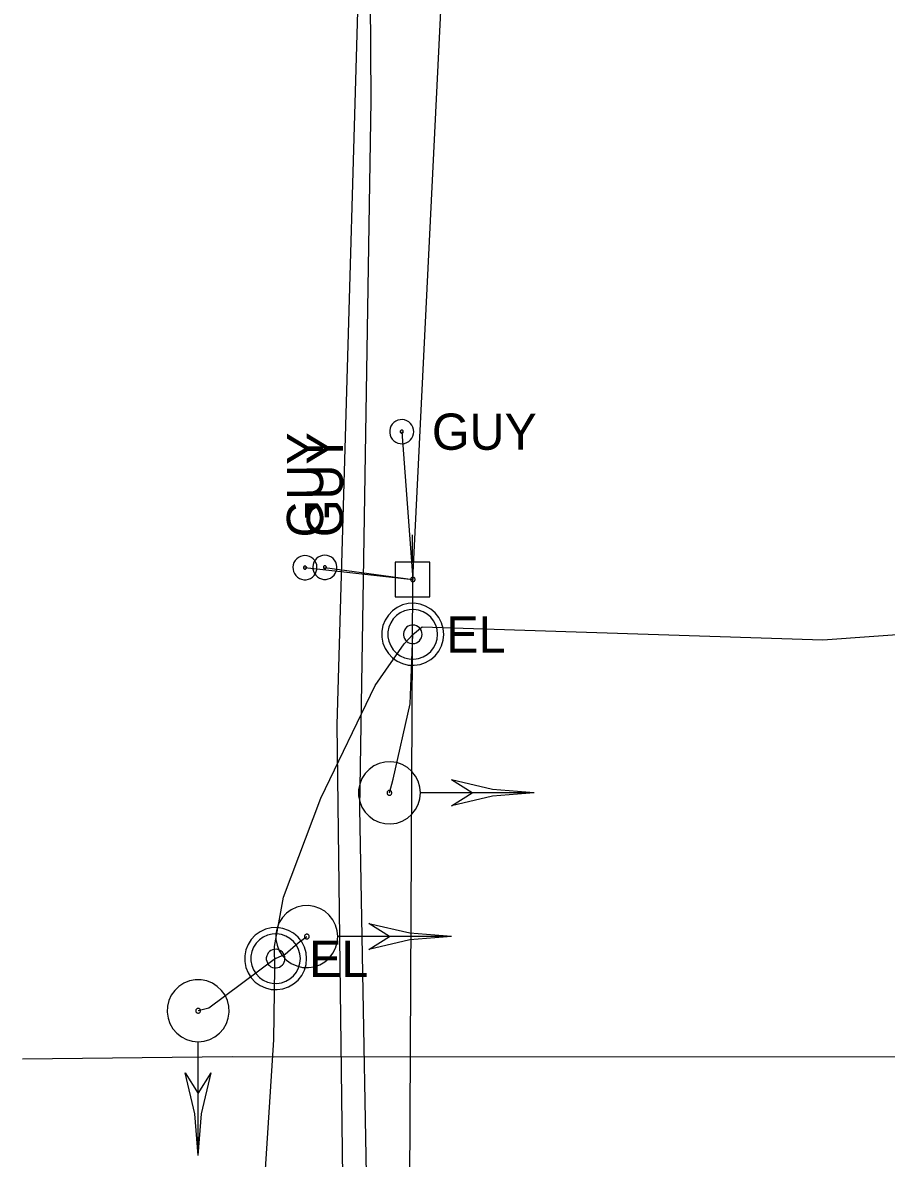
# Model space of a CAD drawing. Extents: x 596028 to 606371, y 330010 to 403088.
# Drawn here: x 602016.5 to 602108.4, y 371494.2 to 371614.9 of the extents above; entities that cross this region are included whole.
import ezdxf

# ---------------------------------------------------------------- set-up
doc = ezdxf.new("R2010")
doc.units = 0
for name, color, linetype in [('E_SIG', 7, 'Continuous'), ('E_UTL_E', 7, 'Continuous'), ('E_UTL_E_UG', 7, 'Continuous'), ('E_UTL_EGuyWire', 7, 'Continuous'), ('E_UTL_EPowerPole', 7, 'Continuous'), ('E_UTL_G_UG', 7, 'Continuous'), ('E_UTL_Overhead', 7, 'Continuous'), ('E_UTL_T_UG', 7, 'Continuous')]:
    doc.layers.add(name, color=color, linetype=linetype)

msp = doc.modelspace()

# ---------------------------------------------------------------- linework, layer by layer
at = {"layer": 'E_SIG'}
for points in [[(602058.83, 371533), (602058.77, 371533.62), (602058.6, 371534.23), (602058.31, 371534.78), (602057.92, 371535.28), (602057.45, 371535.69), (602056.9, 371536), (602056.31, 371536.21), (602055.69, 371536.3), (602055.06, 371536.27), (602054.45, 371536.12), (602053.88, 371535.86), (602053.37, 371535.49), (602052.94, 371535.04), (602052.6, 371534.51), (602052.37, 371533.93), (602052.25, 371533.31), (602052.25, 371532.69), (602052.37, 371532.07), (602052.6, 371531.49), (602052.94, 371530.96), (602053.37, 371530.51), (602053.88, 371530.14), (602054.45, 371529.88), (602055.06, 371529.73), (602055.69, 371529.7), (602056.31, 371529.79), (602056.9, 371530), (602057.45, 371530.31), (602057.92, 371530.72), (602058.31, 371531.22), (602058.6, 371531.77), (602058.77, 371532.38), (602058.83, 371533)], [(602070.93, 371533), (602066.48, 371533.35), (602062.13, 371534.38)], [(602064.33, 371533), (602062.13, 371534.38)], [(602055.79, 371533), (602055.78, 371533.05), (602055.77, 371533.09), (602055.75, 371533.14), (602055.72, 371533.17), (602055.68, 371533.21), (602055.64, 371533.23), (602055.59, 371533.25), (602055.54, 371533.25), (602055.5, 371533.25), (602055.45, 371533.24), (602055.41, 371533.22), (602055.37, 371533.19), (602055.33, 371533.16), (602055.31, 371533.12), (602055.29, 371533.07), (602055.28, 371533.02), (602055.28, 371532.98), (602055.29, 371532.93), (602055.31, 371532.88), (602055.33, 371532.84), (602055.37, 371532.81), (602055.41, 371532.78), (602055.45, 371532.76), (602055.5, 371532.75), (602055.54, 371532.75), (602055.59, 371532.75), (602055.64, 371532.77), (602055.68, 371532.79), (602055.72, 371532.83), (602055.75, 371532.86), (602055.77, 371532.91), (602055.78, 371532.95), (602055.79, 371533)], [(602070.93, 371533), (602058.89, 371533)], [(602070.93, 371533), (602066.48, 371532.65), (602062.13, 371531.62)], [(602062.13, 371531.63), (602064.33, 371533)], [(602050.05, 371517.72), (602049.99, 371518.34), (602049.81, 371518.95), (602049.53, 371519.5), (602049.14, 371520), (602048.67, 371520.41), (602048.12, 371520.72), (602047.53, 371520.93), (602046.91, 371521.02), (602046.28, 371520.99), (602045.67, 371520.84), (602045.1, 371520.58), (602044.59, 371520.21), (602044.16, 371519.76), (602043.82, 371519.23), (602043.58, 371518.65), (602043.47, 371518.03), (602043.47, 371517.41), (602043.58, 371516.79), (602043.82, 371516.21), (602044.16, 371515.68), (602044.59, 371515.23), (602045.1, 371514.86), (602045.67, 371514.6), (602046.28, 371514.45), (602046.91, 371514.42), (602047.53, 371514.51), (602048.12, 371514.72), (602048.67, 371515.03), (602049.14, 371515.44), (602049.53, 371515.94), (602049.81, 371516.49), (602049.99, 371517.09), (602050.05, 371517.72)], [(602055.55, 371517.72), (602053.35, 371519.1)], [(602062.15, 371517.72), (602057.7, 371518.07), (602053.35, 371519.09)], [(602047, 371517.72), (602047, 371517.77), (602046.99, 371517.81), (602046.96, 371517.86), (602046.93, 371517.89), (602046.9, 371517.93), (602046.86, 371517.95), (602046.81, 371517.96), (602046.76, 371517.97), (602046.72, 371517.97), (602046.67, 371517.96), (602046.63, 371517.94), (602046.59, 371517.91), (602046.55, 371517.88), (602046.53, 371517.84), (602046.51, 371517.79), (602046.5, 371517.74), (602046.5, 371517.7), (602046.51, 371517.65), (602046.53, 371517.6), (602046.55, 371517.56), (602046.59, 371517.53), (602046.63, 371517.5), (602046.67, 371517.48), (602046.72, 371517.47), (602046.76, 371517.47), (602046.81, 371517.47), (602046.86, 371517.49), (602046.9, 371517.51), (602046.93, 371517.55), (602046.96, 371517.58), (602046.99, 371517.63), (602047, 371517.67), (602047, 371517.72)], [(602062.15, 371517.72), (602050.11, 371517.72)], [(602062.15, 371517.72), (602057.7, 371517.37), (602053.35, 371516.34)], [(602053.35, 371516.35), (602055.55, 371517.72)], [(602035.19, 371506.54), (602035.82, 371506.6), (602036.42, 371506.77), (602036.98, 371507.06), (602037.47, 371507.45), (602037.88, 371507.92), (602038.2, 371508.47), (602038.4, 371509.06), (602038.49, 371509.68), (602038.46, 371510.31), (602038.31, 371510.92), (602038.05, 371511.49), (602037.69, 371512), (602037.23, 371512.43), (602036.71, 371512.77), (602036.12, 371513), (602035.51, 371513.12), (602034.88, 371513.12), (602034.26, 371513), (602033.68, 371512.77), (602033.15, 371512.43), (602032.7, 371512), (602032.34, 371511.49), (602032.08, 371510.92), (602031.93, 371510.31), (602031.9, 371509.68), (602031.99, 371509.06), (602032.19, 371508.47), (602032.51, 371507.92), (602032.92, 371507.45), (602033.41, 371507.06), (602033.97, 371506.77), (602034.57, 371506.6), (602035.19, 371506.54)], [(602035.19, 371509.58), (602035.24, 371509.59), (602035.29, 371509.6), (602035.33, 371509.62), (602035.37, 371509.65), (602035.4, 371509.69), (602035.42, 371509.73), (602035.44, 371509.78), (602035.45, 371509.83), (602035.44, 371509.87), (602035.43, 371509.92), (602035.41, 371509.96), (602035.39, 371510), (602035.35, 371510.04), (602035.31, 371510.06), (602035.27, 371510.08), (602035.22, 371510.09), (602035.17, 371510.09), (602035.12, 371510.08), (602035.08, 371510.06), (602035.04, 371510.04), (602035, 371510), (602034.98, 371509.96), (602034.96, 371509.92), (602034.94, 371509.87), (602034.94, 371509.83), (602034.95, 371509.78), (602034.96, 371509.73), (602034.99, 371509.69), (602035.02, 371509.65), (602035.06, 371509.62), (602035.1, 371509.6), (602035.15, 371509.59), (602035.19, 371509.58)], [(602035.19, 371494.44), (602035.19, 371506.48)], [(602035.19, 371494.44), (602034.85, 371498.89), (602033.82, 371503.24)], [(602033.82, 371503.24), (602035.19, 371501.04)], [(602035.19, 371494.44), (602035.54, 371498.89), (602036.57, 371503.24)], [(602035.19, 371501.04), (602036.57, 371503.24)]]:
    msp.add_lwpolyline(points, dxfattribs=at)
at = {"layer": 'E_UTL_E'}
for points in [[(602061.31, 371549.85), (602061.25, 371550.48), (602061.08, 371551.08), (602060.79, 371551.64), (602060.4, 371552.13), (602059.93, 371552.54), (602059.38, 371552.86), (602058.79, 371553.06), (602058.17, 371553.15), (602057.54, 371553.12), (602056.93, 371552.97), (602056.36, 371552.71), (602055.85, 371552.35), (602055.42, 371551.89), (602055.08, 371551.37), (602054.85, 371550.78), (602054.73, 371550.17), (602054.73, 371549.54), (602054.85, 371548.92), (602055.08, 371548.34), (602055.42, 371547.81), (602055.85, 371547.36), (602056.36, 371547), (602056.93, 371546.74), (602057.54, 371546.59), (602058.17, 371546.56), (602058.79, 371546.65), (602059.38, 371546.85), (602059.93, 371547.17), (602060.4, 371547.58), (602060.79, 371548.07), (602061.08, 371548.63), (602061.25, 371549.23), (602061.31, 371549.85)], [(602061.31, 371549.85), (602061.25, 371550.48), (602061.08, 371551.08), (602060.79, 371551.64), (602060.4, 371552.13), (602059.93, 371552.54), (602059.38, 371552.86), (602058.79, 371553.06), (602058.17, 371553.15), (602057.54, 371553.12), (602056.93, 371552.97), (602056.36, 371552.71), (602055.85, 371552.35), (602055.42, 371551.89), (602055.08, 371551.37), (602054.85, 371550.78), (602054.73, 371550.17), (602054.73, 371549.54), (602054.85, 371548.92), (602055.08, 371548.34), (602055.42, 371547.81), (602055.85, 371547.36), (602056.36, 371547), (602056.93, 371546.74), (602057.54, 371546.59), (602058.17, 371546.56), (602058.79, 371546.65), (602059.38, 371546.85), (602059.93, 371547.17), (602060.4, 371547.58), (602060.79, 371548.07), (602061.08, 371548.63), (602061.25, 371549.23), (602061.31, 371549.85)], [(602060.65, 371549.85), (602060.6, 371550.35), (602060.46, 371550.84), (602060.23, 371551.28), (602059.92, 371551.68), (602059.54, 371552), (602059.11, 371552.26), (602058.63, 371552.42), (602058.14, 371552.49), (602057.64, 371552.47), (602057.15, 371552.35), (602056.69, 371552.14), (602056.28, 371551.85), (602055.94, 371551.49), (602055.67, 371551.06), (602055.48, 371550.6), (602055.38, 371550.1), (602055.38, 371549.6), (602055.48, 371549.11), (602055.67, 371548.64), (602055.94, 371548.22), (602056.28, 371547.86), (602056.69, 371547.57), (602057.15, 371547.36), (602057.64, 371547.24), (602058.14, 371547.22), (602058.63, 371547.29), (602059.11, 371547.45), (602059.54, 371547.7), (602059.92, 371548.03), (602060.23, 371548.43), (602060.46, 371548.87), (602060.6, 371549.35), (602060.65, 371549.85)], [(602060.65, 371549.85), (602060.6, 371550.35), (602060.46, 371550.84), (602060.23, 371551.28), (602059.92, 371551.68), (602059.54, 371552), (602059.11, 371552.26), (602058.63, 371552.42), (602058.14, 371552.49), (602057.64, 371552.47), (602057.15, 371552.35), (602056.69, 371552.14), (602056.28, 371551.85), (602055.94, 371551.49), (602055.67, 371551.06), (602055.48, 371550.6), (602055.38, 371550.1), (602055.38, 371549.6), (602055.48, 371549.11), (602055.67, 371548.64), (602055.94, 371548.22), (602056.28, 371547.86), (602056.69, 371547.57), (602057.15, 371547.36), (602057.64, 371547.24), (602058.14, 371547.22), (602058.63, 371547.29), (602059.11, 371547.45), (602059.54, 371547.7), (602059.92, 371548.03), (602060.23, 371548.43), (602060.46, 371548.87), (602060.6, 371549.35), (602060.65, 371549.85)], [(602059, 371549.85), (602058.98, 371550.04), (602058.93, 371550.22), (602058.84, 371550.39), (602058.73, 371550.54), (602058.59, 371550.66), (602058.42, 371550.75), (602058.24, 371550.82), (602058.06, 371550.84), (602057.87, 371550.83), (602057.69, 371550.79), (602057.52, 371550.71), (602057.36, 371550.6), (602057.23, 371550.47), (602057.13, 371550.31), (602057.06, 371550.13), (602057.03, 371549.95), (602057.03, 371549.76), (602057.06, 371549.58), (602057.13, 371549.4), (602057.23, 371549.24), (602057.36, 371549.11), (602057.52, 371549), (602057.69, 371548.92), (602057.87, 371548.87), (602058.06, 371548.87), (602058.24, 371548.89), (602058.42, 371548.95), (602058.59, 371549.05), (602058.73, 371549.17), (602058.84, 371549.32), (602058.93, 371549.49), (602058.98, 371549.67), (602059, 371549.85)], [(602059, 371549.85), (602058.98, 371550.04), (602058.93, 371550.22), (602058.84, 371550.39), (602058.73, 371550.54), (602058.59, 371550.66), (602058.42, 371550.75), (602058.24, 371550.82), (602058.06, 371550.84), (602057.87, 371550.83), (602057.69, 371550.79), (602057.52, 371550.71), (602057.36, 371550.6), (602057.23, 371550.47), (602057.13, 371550.31), (602057.06, 371550.13), (602057.03, 371549.95), (602057.03, 371549.76), (602057.06, 371549.58), (602057.13, 371549.4), (602057.23, 371549.24), (602057.36, 371549.11), (602057.52, 371549), (602057.69, 371548.92), (602057.87, 371548.87), (602058.06, 371548.87), (602058.24, 371548.89), (602058.42, 371548.95), (602058.59, 371549.05), (602058.73, 371549.17), (602058.84, 371549.32), (602058.93, 371549.49), (602058.98, 371549.67), (602059, 371549.85)], [(602046.73, 371515.38), (602046.67, 371516), (602046.49, 371516.61), (602046.21, 371517.16), (602045.82, 371517.66), (602045.34, 371518.07), (602044.8, 371518.38), (602044.21, 371518.59), (602043.59, 371518.68), (602042.96, 371518.65), (602042.35, 371518.5), (602041.78, 371518.24), (602041.27, 371517.87), (602040.84, 371517.42), (602040.5, 371516.89), (602040.26, 371516.31), (602040.14, 371515.69), (602040.14, 371515.07), (602040.26, 371514.45), (602040.5, 371513.87), (602040.84, 371513.34), (602041.27, 371512.89), (602041.78, 371512.52), (602042.35, 371512.26), (602042.96, 371512.11), (602043.59, 371512.08), (602044.21, 371512.17), (602044.8, 371512.38), (602045.34, 371512.69), (602045.82, 371513.1), (602046.21, 371513.6), (602046.49, 371514.15), (602046.67, 371514.76), (602046.73, 371515.38)], [(602046.73, 371515.38), (602046.67, 371516), (602046.49, 371516.61), (602046.21, 371517.16), (602045.82, 371517.66), (602045.34, 371518.07), (602044.8, 371518.38), (602044.21, 371518.59), (602043.59, 371518.68), (602042.96, 371518.65), (602042.35, 371518.5), (602041.78, 371518.24), (602041.27, 371517.87), (602040.84, 371517.42), (602040.5, 371516.89), (602040.26, 371516.31), (602040.14, 371515.69), (602040.14, 371515.07), (602040.26, 371514.45), (602040.5, 371513.87), (602040.84, 371513.34), (602041.27, 371512.89), (602041.78, 371512.52), (602042.35, 371512.26), (602042.96, 371512.11), (602043.59, 371512.08), (602044.21, 371512.17), (602044.8, 371512.38), (602045.34, 371512.69), (602045.82, 371513.1), (602046.21, 371513.6), (602046.49, 371514.15), (602046.67, 371514.76), (602046.73, 371515.38)], [(602046.07, 371515.38), (602046.02, 371515.88), (602045.88, 371516.36), (602045.65, 371516.81), (602045.34, 371517.2), (602044.96, 371517.53), (602044.53, 371517.78), (602044.05, 371517.95), (602043.56, 371518.02), (602043.05, 371517.99), (602042.57, 371517.87), (602042.11, 371517.67), (602041.7, 371517.38), (602041.35, 371517.01), (602041.08, 371516.59), (602040.9, 371516.12), (602040.8, 371515.63), (602040.8, 371515.13), (602040.9, 371514.64), (602041.08, 371514.17), (602041.35, 371513.75), (602041.7, 371513.38), (602042.11, 371513.09), (602042.57, 371512.89), (602043.05, 371512.77), (602043.56, 371512.74), (602044.05, 371512.81), (602044.53, 371512.98), (602044.96, 371513.23), (602045.34, 371513.56), (602045.65, 371513.95), (602045.88, 371514.4), (602046.02, 371514.88), (602046.07, 371515.38)], [(602046.07, 371515.38), (602046.02, 371515.88), (602045.88, 371516.36), (602045.65, 371516.81), (602045.34, 371517.2), (602044.96, 371517.53), (602044.53, 371517.78), (602044.05, 371517.95), (602043.56, 371518.02), (602043.05, 371517.99), (602042.57, 371517.87), (602042.11, 371517.67), (602041.7, 371517.38), (602041.35, 371517.01), (602041.08, 371516.59), (602040.9, 371516.12), (602040.8, 371515.63), (602040.8, 371515.13), (602040.9, 371514.64), (602041.08, 371514.17), (602041.35, 371513.75), (602041.7, 371513.38), (602042.11, 371513.09), (602042.57, 371512.89), (602043.05, 371512.77), (602043.56, 371512.74), (602044.05, 371512.81), (602044.53, 371512.98), (602044.96, 371513.23), (602045.34, 371513.56), (602045.65, 371513.95), (602045.88, 371514.4), (602046.02, 371514.88), (602046.07, 371515.38)], [(602044.42, 371515.38), (602044.4, 371515.57), (602044.35, 371515.75), (602044.26, 371515.92), (602044.15, 371516.06), (602044, 371516.19), (602043.84, 371516.28), (602043.66, 371516.34), (602043.48, 371516.37), (602043.29, 371516.36), (602043.11, 371516.32), (602042.93, 371516.24), (602042.78, 371516.13), (602042.65, 371515.99), (602042.55, 371515.83), (602042.48, 371515.66), (602042.44, 371515.47), (602042.44, 371515.29), (602042.48, 371515.1), (602042.55, 371514.93), (602042.65, 371514.77), (602042.78, 371514.63), (602042.93, 371514.52), (602043.11, 371514.44), (602043.29, 371514.4), (602043.48, 371514.39), (602043.66, 371514.42), (602043.84, 371514.48), (602044, 371514.57), (602044.15, 371514.7), (602044.26, 371514.84), (602044.35, 371515.01), (602044.4, 371515.19), (602044.42, 371515.38)], [(602044.42, 371515.38), (602044.4, 371515.57), (602044.35, 371515.75), (602044.26, 371515.92), (602044.15, 371516.06), (602044, 371516.19), (602043.84, 371516.28), (602043.66, 371516.34), (602043.48, 371516.37), (602043.29, 371516.36), (602043.11, 371516.32), (602042.93, 371516.24), (602042.78, 371516.13), (602042.65, 371515.99), (602042.55, 371515.83), (602042.48, 371515.66), (602042.44, 371515.47), (602042.44, 371515.29), (602042.48, 371515.1), (602042.55, 371514.93), (602042.65, 371514.77), (602042.78, 371514.63), (602042.93, 371514.52), (602043.11, 371514.44), (602043.29, 371514.4), (602043.48, 371514.39), (602043.66, 371514.42), (602043.84, 371514.48), (602044, 371514.57), (602044.15, 371514.7), (602044.26, 371514.84), (602044.35, 371515.01), (602044.4, 371515.19), (602044.42, 371515.38)]]:
    msp.add_lwpolyline(points, dxfattribs=at)
at = {"layer": 'E_UTL_E_UG'}
for points in [[(602061.81, 371387.04), (602055.42, 371404.98), (602047.79, 371418.68), (602040.49, 371434.08), (602040.31, 371435.21), (602040.24, 371445.53), (602041.22, 371475.39), (602043.25, 371506.73), (602043.36, 371514.45), (602043.31, 371516.65), (602044.26, 371521.9), (602048.23, 371532.45), (602054, 371544.42), (602057.09, 371548.85), (602058.01, 371549.85), (602059, 371550.65), (602101.61, 371549.28), (602118.9, 371550.52), (602120.86, 371550.46), (602121.93, 371550.27)], [(602055.53, 371533), (602055.93, 371534.44), (602057.73, 371542.47), (602058.01, 371549.85)], [(602043.43, 371515.38), (602044.46, 371515.86), (602045.83, 371517.07), (602046.75, 371517.72)], [(602043.43, 371515.38), (602036.32, 371510.11), (602035.19, 371509.84)], [(602016.53, 371504.71), (602038.8, 371504.96), (602119.65, 371504.92), (602167.55, 371506.07), (602177.07, 371506.66), (602200.21, 371506.59)]]:
    msp.add_lwpolyline(points, dxfattribs=at)
at = {"layer": 'E_UTL_EGuyWire'}
for p in [(602056.84, 371571.39), (602046.55, 371556.94), (602048.67, 371556.97)]:
    msp.add_line(p, (602058.03, 371555.69), dxfattribs=at)
for points in [[(602058.13, 371571.39), (602058.1, 371571.64), (602058.03, 371571.87), (602057.92, 371572.09), (602057.77, 371572.28), (602057.59, 371572.44), (602057.38, 371572.56), (602057.15, 371572.64), (602056.9, 371572.68), (602056.66, 371572.67), (602056.42, 371572.61), (602056.2, 371572.51), (602056, 371572.36), (602055.83, 371572.19), (602055.7, 371571.98), (602055.61, 371571.76), (602055.57, 371571.52), (602055.57, 371571.27), (602055.61, 371571.03), (602055.7, 371570.81), (602055.83, 371570.6), (602056, 371570.42), (602056.2, 371570.28), (602056.42, 371570.18), (602056.66, 371570.12), (602056.9, 371570.11), (602057.15, 371570.15), (602057.38, 371570.23), (602057.59, 371570.35), (602057.77, 371570.51), (602057.92, 371570.7), (602058.03, 371570.92), (602058.1, 371571.15), (602058.13, 371571.39)], [(602057, 371571.39), (602057, 371571.43), (602056.99, 371571.45), (602056.98, 371571.48), (602056.96, 371571.51), (602056.94, 371571.53), (602056.91, 371571.54), (602056.88, 371571.55), (602056.85, 371571.56), (602056.82, 371571.55), (602056.79, 371571.55), (602056.76, 371571.53), (602056.74, 371571.52), (602056.72, 371571.49), (602056.7, 371571.47), (602056.69, 371571.44), (602056.68, 371571.41), (602056.68, 371571.38), (602056.69, 371571.35), (602056.7, 371571.32), (602056.72, 371571.3), (602056.74, 371571.27), (602056.76, 371571.26), (602056.79, 371571.24), (602056.82, 371571.24), (602056.85, 371571.23), (602056.88, 371571.24), (602056.91, 371571.25), (602056.94, 371571.26), (602056.96, 371571.28), (602056.98, 371571.31), (602056.99, 371571.34), (602057, 371571.36), (602057, 371571.39)], [(602046.55, 371558.22), (602046.31, 371558.2), (602046.07, 371558.13), (602045.86, 371558.02), (602045.67, 371557.87), (602045.51, 371557.69), (602045.38, 371557.47), (602045.3, 371557.24), (602045.27, 371557), (602045.28, 371556.76), (602045.34, 371556.52), (602045.44, 371556.3), (602045.58, 371556.1), (602045.76, 371555.93), (602045.96, 371555.8), (602046.19, 371555.71), (602046.43, 371555.66), (602046.67, 371555.66), (602046.91, 371555.71), (602047.14, 371555.8), (602047.35, 371555.93), (602047.52, 371556.1), (602047.66, 371556.3), (602047.76, 371556.52), (602047.82, 371556.76), (602047.83, 371557), (602047.8, 371557.24), (602047.72, 371557.47), (602047.6, 371557.69), (602047.44, 371557.87), (602047.25, 371558.02), (602047.03, 371558.13), (602046.79, 371558.2), (602046.55, 371558.22)], [(602048.67, 371558.26), (602048.42, 371558.23), (602048.19, 371558.16), (602047.97, 371558.05), (602047.78, 371557.9), (602047.62, 371557.72), (602047.5, 371557.51), (602047.42, 371557.27), (602047.39, 371557.03), (602047.4, 371556.79), (602047.45, 371556.55), (602047.56, 371556.33), (602047.7, 371556.13), (602047.87, 371555.96), (602048.08, 371555.83), (602048.31, 371555.74), (602048.54, 371555.69), (602048.79, 371555.69), (602049.03, 371555.74), (602049.25, 371555.83), (602049.46, 371555.96), (602049.64, 371556.13), (602049.78, 371556.33), (602049.88, 371556.55), (602049.94, 371556.79), (602049.95, 371557.03), (602049.91, 371557.27), (602049.83, 371557.51), (602049.71, 371557.72), (602049.55, 371557.9), (602049.36, 371558.05), (602049.14, 371558.16), (602048.91, 371558.23), (602048.67, 371558.26)], [(602046.55, 371557.1), (602046.52, 371557.1), (602046.49, 371557.09), (602046.47, 371557.08), (602046.44, 371557.06), (602046.42, 371557.03), (602046.41, 371557.01), (602046.4, 371556.98), (602046.39, 371556.95), (602046.39, 371556.92), (602046.4, 371556.89), (602046.41, 371556.86), (602046.43, 371556.84), (602046.45, 371556.81), (602046.48, 371556.8), (602046.51, 371556.79), (602046.54, 371556.78), (602046.57, 371556.78), (602046.6, 371556.79), (602046.63, 371556.8), (602046.65, 371556.81), (602046.67, 371556.84), (602046.69, 371556.86), (602046.7, 371556.89), (602046.71, 371556.92), (602046.71, 371556.95), (602046.71, 371556.98), (602046.7, 371557.01), (602046.68, 371557.03), (602046.66, 371557.06), (602046.64, 371557.08), (602046.61, 371557.09), (602046.58, 371557.1), (602046.55, 371557.1)], [(602048.67, 371557.13), (602048.64, 371557.13), (602048.61, 371557.12), (602048.58, 371557.11), (602048.56, 371557.09), (602048.54, 371557.06), (602048.52, 371557.04), (602048.51, 371557.01), (602048.51, 371556.98), (602048.51, 371556.95), (602048.52, 371556.92), (602048.53, 371556.89), (602048.55, 371556.87), (602048.57, 371556.85), (602048.59, 371556.83), (602048.62, 371556.82), (602048.65, 371556.81), (602048.68, 371556.81), (602048.71, 371556.82), (602048.74, 371556.83), (602048.77, 371556.85), (602048.79, 371556.87), (602048.81, 371556.89), (602048.82, 371556.92), (602048.83, 371556.95), (602048.83, 371556.98), (602048.82, 371557.01), (602048.81, 371557.04), (602048.8, 371557.06), (602048.78, 371557.09), (602048.75, 371557.11), (602048.73, 371557.12), (602048.7, 371557.13), (602048.67, 371557.13)]]:
    msp.add_lwpolyline(points, dxfattribs=at)
at = {"layer": 'E_UTL_EPowerPole'}
for points in [[(602058, 371557.53), (602058, 371560.44)], [(602059.84, 371557.53), (602056.16, 371557.53)], [(602056.16, 371557.53), (602056.16, 371553.84)], [(602059.84, 371553.84), (602059.84, 371557.53)], [(602058.27, 371555.69), (602058.27, 371555.73), (602058.25, 371555.78), (602058.23, 371555.82), (602058.2, 371555.85), (602058.17, 371555.88), (602058.13, 371555.91), (602058.09, 371555.92), (602058.04, 371555.93), (602058, 371555.92), (602057.95, 371555.91), (602057.91, 371555.9), (602057.87, 371555.87), (602057.84, 371555.84), (602057.82, 371555.8), (602057.8, 371555.76), (602057.79, 371555.71), (602057.79, 371555.67), (602057.8, 371555.62), (602057.82, 371555.58), (602057.84, 371555.54), (602057.87, 371555.51), (602057.91, 371555.48), (602057.95, 371555.46), (602058, 371555.45), (602058.04, 371555.45), (602058.09, 371555.46), (602058.13, 371555.47), (602058.17, 371555.49), (602058.2, 371555.52), (602058.23, 371555.56), (602058.25, 371555.6), (602058.27, 371555.64), (602058.27, 371555.69)], [(602056.16, 371553.84), (602059.84, 371553.84)]]:
    msp.add_lwpolyline(points, dxfattribs=at)
at = {"layer": 'E_UTL_G_UG'}
msp.add_lwpolyline([(602051.22, 371441.24), (602049.96, 371540.24), (602053.06, 371646.71), (602051.82, 371748.3), (602052.1, 371852.97), (602055.63, 371915.88), (602057.2, 372007.71), (602056.09, 372137.01), (602056.3, 372210.26), (602057.37, 372432.29), (602067.59, 372432.97), (602077.64, 372432.9), (602091.3, 372432.91), (602091.91, 372435.7), (602093.69, 372460.52), (602093.24, 372526.91), (602093.15, 372614.92)], dxfattribs=at)
at = {"layer": 'E_UTL_Overhead'}
msp.add_lwpolyline([(602052.51, 370286.68), (602048.38, 370407.21), (602054.57, 370641.59), (602056.08, 370840.85), (602056, 371041.84), (602057.12, 371239.25), (602057.2, 371393.62), (602058.03, 371555.69), (602064.16, 371680.24), (602066.66, 372038.53), (602066.58, 372216.08), (602066.88, 372572.55), (602066.55, 372750.09)], dxfattribs=at)
at = {"layer": 'E_UTL_T_UG'}
msp.add_lwpolyline([(602056.86, 371223.67), (602056.26, 371225.39), (602052.36, 371234.1), (602055.08, 371304.89), (602047.02, 371331.12), (602052.92, 371393.36), (602052.94, 371438.15), (602052.6, 371438.98), (602053.43, 371474.88), (602052.4, 371531.37), (602053.6, 371606.59), (602052.86, 371719.97), (602054.47, 371843.49), (602050.8, 371865.45), (602052.24, 371879.16), (602054.64, 372006.4), (602051.74, 372150.32), (602051.85, 372296.77), (602052.65, 372432.38), (602066.88, 372572.55)], dxfattribs=at)

# ---------------------------------------------------------------- texts
at = {"layer": 'E_UTL_E'}
for p in [(602061.58, 371547.91), (602061.58, 371547.91), (602046.99, 371513.43), (602046.99, 371513.43)]:
    msp.add_text('EL', height=3.849, dxfattribs=at).set_placement(p)
at = {"layer": 'E_UTL_EGuyWire'}
msp.add_text('GUY', height=3.85, dxfattribs=at).set_placement((602060.05, 371569.47))
for p in [(602048.48, 371560.15), (602050.59, 371560.18)]:
    msp.add_text('GUY', height=3.85, rotation=90, dxfattribs=at).set_placement(p)

doc.saveas('drawing.dxf')
